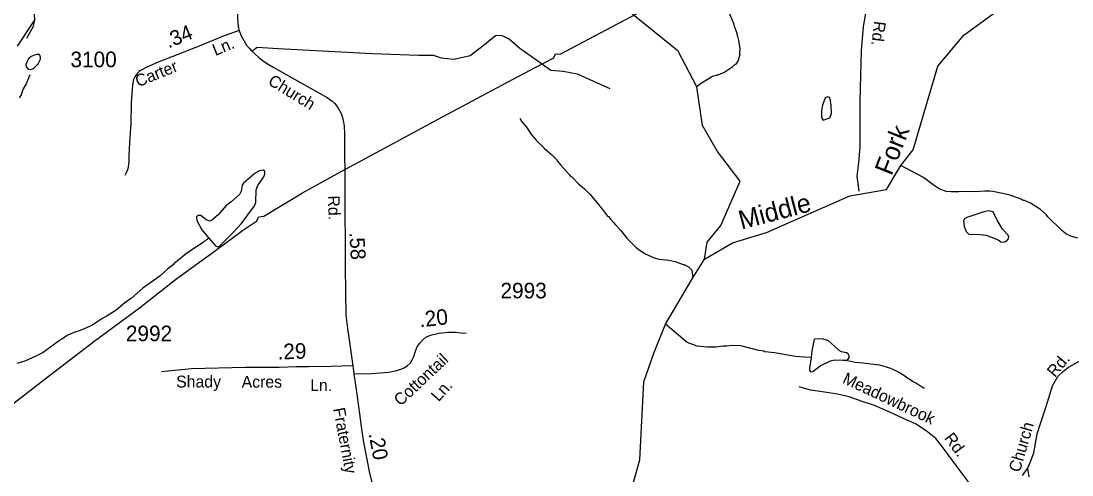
# Model space of a CAD drawing. Extents: x 1547597 to 1699558, y 810033 to 920809.
# Drawn here: x 1601176 to 1609618, y 826362 to 830007 of the extents above; entities that cross this region are included whole.
import ezdxf

# ---------------------------------------------------------------- set-up
doc = ezdxf.new("R2010")
doc.units = 0
for name, color, linetype in [('Exist Hydrographic Creek Single Shore', 7, 'Continuous'), ('Exist Hydrographic Misc Water Feature', 7, 'Continuous'), ('Exist Railroad Mainline', 7, 'Continuous'), ('Exist Road Non-System Type 51', 7, 'Continuous'), ('Exist Road Non-System Type 51 Label', 7, 'Continuous'), ('Exist Road Secondary Mileage Hundredths English Label', 7, 'Continuous'), ('Exist Road Secondary Type 41 Attributed', 7, 'Continuous'), ('Exist Road Secondary Type 51 Attributed', 7, 'Continuous'), ('Exist Road Secondary Type 51 Label', 7, 'Continuous'), ('Exist Road Secondary Type 51 Number Label', 7, 'Continuous'), ('Exist Utilities Electrical Transmission Line', 7, 'Continuous'), ('Old_Level_32', 7, 'Continuous')]:
    doc.layers.add(name, color=color, linetype=linetype)

msp = doc.modelspace()

# ---------------------------------------------------------------- linework, layer by layer
at = {"layer": 'Exist Hydrographic Creek Single Shore'}
for points in [[(1606665.7, 828095.8), (1606688.3, 828230.8), (1606797.7, 828365.1), (1606953, 828719.8), (1606769.8, 828959.3), (1606648.7, 829167.5), (1606603.6, 829478.1), (1606453.3, 829765.9), (1605994.7, 830136), (1605922.7, 830344.3), (1605835.7, 830723.6), (1605729.6, 830863.6), (1605432.6, 831145.4), (1605401.7, 831277.3), (1605418.7, 831910.5), (1605426.9, 832328.2), (1605421.8, 832526.9), (1605452.4, 832756.1), (1605533.8, 833138.2), (1605594.9, 833403.1), (1605650.9, 833545.8), (1605728.9, 833511.8)], [(1606665.7, 828095.8), (1606891.9, 828225.7), (1607162.7, 828310.2), (1607833.6, 828602.7), (1608128.8, 828653.6), (1608244.3, 828846.1), (1608341, 828973.5), (1608539.5, 829644), (1608748.2, 829893.6), (1609155.7, 830193.4), (1609592.7, 830463.6), (1609659.7, 830472.1)], [(1603082.6, 822996.2), (1603108.7, 823064.7), (1603193.7, 823138.4), (1603352.7, 823210.7), (1603619.7, 823248), (1603837.6, 823361.7), (1604132.7, 823615), (1604683.7, 824283.4), (1605131.6, 824737.2), (1605807.7, 825403), (1605977.7, 825691.7), (1605997.6, 825950.6), (1606146.6, 826482.6), (1606179.6, 827109), (1606257.7, 827340.4), (1606352.4, 827573.6), (1606571.3, 827945.5), (1606665.7, 828095.8)]]:
    msp.add_lwpolyline(points, dxfattribs=at)
at = {"layer": 'Exist Hydrographic Misc Water Feature'}
msp.add_line((1607801.8, 827282.1), (1607793, 827284.2), dxfattribs=at)
for points in [[(1606855.1, 830091.2), (1606901.5, 829982.7), (1606901.4, 829974.7), (1606924.6, 829910.3), (1606924.4, 829902.3), (1606932.2, 829886.2), (1606939.8, 829854.1), (1606950.8, 829786), (1606948.3, 829746), (1606950.2, 829738), (1606937.5, 829690.2), (1606917.1, 829660.5), (1606907.1, 829654.6), (1606884.8, 829632.9), (1606828.3, 829595.7), (1606772, 829572.5), (1606764, 829572.7), (1606729.9, 829561.1), (1606633.1, 829502.5), (1606603.6, 829478.1)], [(1601283.1, 829734), (1601257.9, 829721.3), (1601237.2, 829703.3), (1601221.6, 829676.5), (1601214.7, 829656.9), (1601216.4, 829639.2), (1601233.2, 829620.2), (1601248.8, 829617.3), (1601269.8, 829622.9), (1601282, 829630.9), (1601312.7, 829664.2), (1601332.6, 829701.2), (1601332, 829717.5), (1601327.8, 829731.5), (1601320.8, 829738.3), (1601304.4, 829738.6), (1601283.1, 829734)], [(1601247.2, 829573.6), (1601216.3, 829502), (1601193.8, 829462.3), (1601177.1, 829414.6), (1601160.8, 829390.8)], [(1607682.8, 829329.1), (1607676.5, 829382.2), (1607669.4, 829394.1), (1607654.8, 829397.5), (1607634.6, 829390.4), (1607613.9, 829331.7), (1607606.6, 829289.3), (1607605.2, 829247.7), (1607609.5, 829223.9), (1607619.4, 829211.5), (1607672.6, 829230), (1607685.8, 829263.3), (1607682.8, 829329.1)], [(1605182.3, 829226.8), (1605197.8, 829198.6), (1605235.2, 829154), (1605276.4, 829093.5), (1605313.7, 829049), (1605376.9, 828986.1), (1605440.1, 828933.2), (1605481.4, 828890.7), (1605483.4, 828884.7), (1605510.9, 828850.3), (1605581.8, 828773.3), (1605587.6, 828763.2), (1605599.5, 828755.1), (1605656.8, 828696.3), (1605702.2, 828659.7), (1605745.5, 828617.1), (1605828.2, 828517.9), (1605830.1, 828511.9), (1605847.9, 828493.7), (1605887.1, 828441.1), (1605895, 828437), (1605912.7, 828412.8), (1605936.3, 828390.5), (1605950.1, 828370.3), (1605993.4, 828323.7), (1606040.6, 828265), (1606113.6, 828192), (1606129.4, 828177.8), (1606188.8, 828139), (1606256.3, 828108.1), (1606300.1, 828095.5), (1606380, 828086.3), (1606429.8, 828075.7), (1606495.4, 828052.8), (1606503.4, 828052.7), (1606537.1, 828034.1), (1606564.7, 828005.8), (1606571.3, 827945.5)], [(1602684.2, 828264.8), (1602738.6, 828200.6), (1602753.3, 828194.8), (1602769.3, 828198), (1602876.7, 828306.4), (1602944.7, 828378.7), (1603052.4, 828523.6), (1603062.9, 828549.7), (1603065.2, 828652.4), (1603078.1, 828687.6), (1603125.6, 828756.7), (1603135, 828780.6), (1603134.1, 828802.3), (1603122.8, 828810.4), (1603091.9, 828802.8), (1603056.4, 828784.9), (1602964.2, 828704.9), (1602951.5, 828688), (1602944.1, 828640.1), (1602930.2, 828615.1), (1602862.2, 828552), (1602824.3, 828525), (1602759.6, 828451.5), (1602706.6, 828406.5), (1602689.4, 828401), (1602663.3, 828410.4), (1602619.2, 828446.3), (1602595.2, 828445.4), (1602586, 828435.2), (1602589.1, 828405.5), (1602628.2, 828330.9), (1602684.2, 828264.8)], [(1609664.5, 828264.5), (1609616.7, 828277.2), (1609576.9, 828293.7), (1609537.4, 828324.2), (1609422.9, 828435.8), (1609411.3, 828454), (1609363.8, 828492.6), (1609284.5, 828543.8), (1609236.9, 828566.4), (1609228.9, 828566.5), (1609197.1, 828583), (1609109.5, 828612.1), (1608982, 828637.9), (1608958, 828640.3), (1608918, 828640.8), (1608846, 828635.8), (1608742.1, 828637.3), (1608710.1, 828635.7), (1608646.1, 828634.6), (1608606.2, 828639.2), (1608550.5, 828660), (1608503, 828692.6), (1608423.8, 828751.7), (1608244.3, 828846.1)], [(1609017.9, 828408.1), (1608984, 828474.8), (1608944.3, 828483.4), (1608902.2, 828473.5), (1608772.8, 828428.6), (1608753.6, 828417.7), (1608747.4, 828402.3), (1608751.4, 828356.5), (1608768.7, 828317.3), (1608788.2, 828294.3), (1608879.6, 828294), (1608928.2, 828287.5), (1609023.5, 828249.6), (1609046.9, 828235.3), (1609070.4, 828231.4), (1609091.1, 828238.5), (1609104.5, 828254.6), (1609109.2, 828272.2), (1609104.9, 828287), (1609059, 828335.4), (1609017.9, 828408.1)], [(1602684.2, 828264.8), (1602670.4, 828252), (1602652.2, 828242.3), (1602638.1, 828228.5), (1602533.2, 828159.9), (1602490.8, 828128.6), (1602403.9, 828057.8), (1602397.8, 828049.9), (1602355.4, 828018.5), (1602292.7, 827961.4), (1602155.4, 827861.3), (1602064.3, 827782.6), (1602009.8, 827743.3), (1601939.2, 827686.3), (1601860.4, 827635.5), (1601834.3, 827621.8), (1601745.5, 827561.1), (1601651.1, 827522.4), (1601600.8, 827507.1), (1601546.6, 827481.9), (1601510.2, 827456.4), (1601484, 827442.8), (1601352.8, 827344.6), (1601296.4, 827315.4), (1601207.9, 827276.6), (1601141.7, 827257.6)], [(1607521.5, 827306.4), (1607468.7, 827309.3), (1607428.8, 827311.9), (1607396.8, 827312.4), (1607229.3, 827342.7), (1607149.5, 827351.8), (1607141.5, 827355.9), (1607101.6, 827360.4), (1606958.2, 827398.4), (1606886.3, 827401.5), (1606846.3, 827396), (1606812.3, 827396.5), (1606758.2, 827389.3), (1606686.2, 827388.2), (1606606.4, 827395.4), (1606526.9, 827424.5), (1606352.4, 827573.6)], [(1607801.8, 827282.1), (1607820.4, 827291.9), (1607829.2, 827306.2), (1607826.8, 827319), (1607819.5, 827334.4), (1607806.4, 827342.6), (1607765.9, 827351.3), (1607746.7, 827362.1), (1607711.3, 827395.9), (1607661, 827440), (1607618.9, 827451.4), (1607581.5, 827454.9), (1607547.6, 827453.8), (1607528.3, 827358.8), (1607521.5, 827306.4)], [(1607521.5, 827306.4), (1607510.3, 827220.2), (1607512, 827197.9), (1607518.6, 827191.1), (1607535.1, 827192.9), (1607594.2, 827237.9), (1607677.4, 827279.5), (1607712.4, 827287.3), (1607776.1, 827283.5), (1607793, 827284.2)], [(1608432.7, 827057.9), (1608424.7, 827060.1), (1608369.3, 827096.9), (1608337.5, 827113.3), (1608234.6, 827182.7), (1608163.1, 827217.7), (1608075.4, 827242.9), (1608043.6, 827247.4), (1607939.8, 827258.8), (1607907.8, 827261.3), (1607875.9, 827265.7), (1607851.9, 827270), (1607801.8, 827282.1)]]:
    msp.add_lwpolyline(points, dxfattribs=at)
at = {"layer": 'Exist Railroad Mainline'}
msp.add_lwpolyline([(1601147.7, 829804.9), (1601289.9, 830019.8)], dxfattribs=at)
at = {"layer": 'Exist Road Non-System Type 51'}
for points in [[(1601224.1, 829868.9), (1601275.6, 829964.9), (1601286.1, 830017.9), (1601283.1, 830057.6), (1601287.7, 830084.1), (1601304.3, 830117.3), (1601364.8, 830190.7), (1601452.6, 830288.3), (1601466.9, 830314.8), (1601483.6, 830368.5)], [(1607909.3, 828641.7), (1607893.3, 828761), (1607906.8, 828869.5), (1607917, 828994.9), (1607917, 829144.1), (1607917, 829361.1), (1607920.4, 829573.1), (1607927.1, 829766.3), (1607944.1, 829963), (1607971.2, 830112.2)], [(1603029.2, 829765.5), (1603072.3, 829797.1), (1603242.7, 829786), (1603998.2, 829745.2), (1604368.6, 829734.1), (1604487.1, 829734.1), (1604550.1, 829711.8), (1604653.8, 829700.7), (1604783.4, 829730.4), (1604898.2, 829819.3), (1604987.1, 829889.8), (1605031.5, 829893.5), (1605098.2, 829863.8), (1605183.4, 829789.7), (1605364.8, 829659.9), (1605431.5, 829611.8), (1605531.5, 829604.3), (1605642.6, 829582.1), (1605904.8, 829464)], [(1608867.3, 826193.5), (1608799.6, 826287.6), (1608687.6, 826438.9), (1608591.6, 826568.2), (1608524.7, 826655), (1608457.6, 826709.7), (1608366.4, 826768.8), (1608263.1, 826816.2), (1608153.8, 826867.6), (1608030.9, 826921.1), (1607933.2, 826952.3), (1607827.9, 826988.5), (1607734.3, 827010.8), (1607630.6, 827026.1), (1607517.1, 827043.6), (1607427.3, 827068.6)]]:
    msp.add_lwpolyline(points, dxfattribs=at)
at = {"layer": 'Exist Road Secondary Type 41 Attributed'}
msp.add_lwpolyline([(1603849.5, 827175.4), (1603992.9, 827175.6), (1604126.9, 827186.5), (1604184.4, 827197.3), (1604226.1, 827211.5), (1604254.4, 827223), (1604280.6, 827240.7), (1604304.2, 827263.2), (1604317.6, 827286.4), (1604330, 827313.9), (1604344.6, 827355.1), (1604358.3, 827390.3), (1604375.5, 827417.6), (1604402.6, 827448.5), (1604426.6, 827467.4), (1604464.4, 827485), (1604532.3, 827501.3), (1604609.1, 827509.9), (1604662, 827509.1), (1604711.8, 827502.2), (1604751.7, 827500.5)], dxfattribs=at)
at = {"layer": 'Exist Road Secondary Type 51 Attributed'}
msp.add_line((1603840.4, 827237.6), (1603849.5, 827175.4), dxfattribs=at)
for points in [[(1602956.2, 831234.2), (1602934.8, 831172.4), (1602930.5, 831124.9), (1602929.6, 830957.4), (1602928.3, 830880.6), (1602924.9, 830667.1), (1602923.2, 830527.1), (1602920.2, 830363.1), (1602916.7, 830204.2), (1602914.1, 830097.7), (1602914.1, 830029.4), (1602916.3, 829998.5), (1602920.2, 829964.2), (1602928.3, 829931.5)], [(1602928.3, 829931.5), (1602808.5, 829889), (1602593.4, 829799), (1602276.9, 829677.5), (1602187.5, 829636.9), (1602142.4, 829613.3), (1602126.1, 829602.6), (1602115.4, 829591.8), (1602102.5, 829576.8), (1602089.6, 829557.5), (1602079.8, 829536.9), (1602072, 829493.1), (1602061.5, 829350.3), (1602057.8, 829184.1), (1602048.4, 829032.5), (1602042.4, 828922.4), (1602042.6, 828872.8), (1602032.9, 828821.2), (1602020.9, 828787.7), (1602010.6, 828766.7)], [(1602928.3, 829931.5), (1602942.5, 829893.3), (1602988, 829812.3), (1603008.2, 829788.7), (1603028, 829766.4), (1603085.5, 829713.8), (1603124.1, 829684.2), (1603161.9, 829659.3), (1603205.7, 829633.1), (1603329, 829565.4), (1603502.5, 829467.9), (1603635.4, 829392), (1603671.7, 829366.2), (1603697.4, 829343.4), (1603721.1, 829311.6), (1603745.1, 829270.6), (1603755.8, 829242.3), (1603764.4, 829207.5), (1603770.9, 829165.8), (1603775.2, 829102.1), (1603775.2, 829022), (1603775.6, 828934.6), (1603777.7, 828798.9), (1603777.7, 828697.1), (1603776.9, 828578.6), (1603776.5, 828414.5), (1603779, 828285.3), (1603778.6, 828170.6), (1603780.8, 828025.9), (1603781.6, 827836.9), (1603786.3, 827646), (1603797.9, 827538.3), (1603808.2, 827465.7), (1603840.4, 827237.6)], [(1609259.1, 826415.2), (1609281, 826461.7), (1609310.6, 826541), (1609337.1, 826692.4), (1609367.1, 826782.2), (1609410.6, 826912.8), (1609462.3, 827078.9), (1609503.1, 827152.4), (1609548.5, 827195.4), (1609589.3, 827228), (1609698.1, 827287.9)], [(1603840.4, 827237.6), (1603666.2, 827234), (1603485.6, 827231.4), (1603387.6, 827231.4), (1603248.3, 827226.3), (1602977.5, 827226.3), (1602546.5, 827213.2), (1602305.6, 827191.4)], [(1603849.5, 827175.4), (1603870.3, 827028.9), (1603894.8, 826852.3), (1603913.8, 826711.1), (1603928.3, 826626.8), (1603973.6, 826389.6), (1604016.9, 826205.7), (1604065, 826012.5)], [(1609220.3, 826357.8), (1609259.1, 826415.2)], [(1609259.1, 826415.2), (1609271.7, 826346)]]:
    msp.add_lwpolyline(points, dxfattribs=at)
at = {"layer": 'Exist Utilities Electrical Transmission Line'}
msp.add_lwpolyline([(1600988.2, 826839.2), (1601358.3, 827127.3), (1601772.9, 827442.9), (1602126.8, 827705.3), (1602416, 827932.7), (1602737.5, 828165.5), (1602955.6, 828324.2), (1603068.8, 828400.3), (1603085.3, 828436), (1603127.5, 828441.4), (1603436, 828626.6), (1603746.4, 828797.6), (1604131.2, 829005.5), (1604526.4, 829219.5), (1604957.5, 829448.6), (1605306, 829633.3), (1605455.3, 829710.9), (1605469.7, 829744.6), (1605507.5, 829742.1), (1605920.5, 829959.6), (1606345.7, 830184.9)], dxfattribs=at)

# ---------------------------------------------------------------- texts
at = {"layer": 'Exist Road Non-System Type 51 Label'}
for s, rotation, p in [('Rd.', 263.0443, (1608029, 830010)), ('Meadowbrook', 334.77973, (1607767, 827104.2)), ('Rd.', 306.61816, (1608586.7, 826657.3))]:
    msp.add_text(s, height=95, rotation=rotation, dxfattribs=at).set_placement(p)
at = {"layer": 'Exist Road Secondary Mileage Hundredths English Label'}
for s, height, rotation, p in [('.34', 120, 22.13233, (1602360.5, 829786.4)), ('.58', 120, 273.24674, (1603813.4, 828309.2)), ('.20', 125, 6.37532, (1604380.4, 827547.1)), ('.29', 125, 2.12224, (1603238.7, 827288.5)), ('.20', 120, 280.75243, (1603967.6, 826692.8))]:
    msp.add_text(s, height=height, rotation=rotation, dxfattribs=at).set_placement(p)
at = {"layer": 'Exist Road Secondary Type 51 Label'}
for s, rotation, p in [('Ln.', 21.9732, (1602736.6, 829726)), ('Carter', 22.13234, (1602117.5, 829474.8)), ('Church', 328.3278, (1603152.9, 829502.9)), ('Rd.', 271.96586, (1603640, 828604.8)), ('Cottontail', 43.09266, (1604224.9, 826910.9)), ('Rd.', 50.17338, (1609480.4, 827140)), ('Ln.', 48.26371, (1604530.4, 826945)), ('Fraternity', 280.75243, (1603682.6, 826893.9)), ('Church', 73.70367, (1609198.5, 826378))]:
    msp.add_text(s, height=95, rotation=rotation, dxfattribs=at).set_placement(p)
for s, p in [('Shady', (1602422.2, 827064.7)), ('Acres', (1602948.1, 827063)), ('Ln.', (1603499, 827035.8))]:
    msp.add_text(s, height=95, dxfattribs=at).set_placement(p)
at = {"layer": 'Exist Road Secondary Type 51 Number Label'}
for s, p in [('3100', (1601573, 829636.1)), ('2993', (1605027.3, 827780.2)), ('2992', (1602018.1, 827436.1))]:
    msp.add_text(s, height=125, dxfattribs=at).set_placement(p)
at = {"layer": 'Old_Level_32'}
for s, rotation, p in [('Fork', 68.39448, (1608167.6, 828759.1)), ('Middle', 14.77613, (1606962.4, 828332))]:
    msp.add_text(s, height=150, rotation=rotation, dxfattribs=at).set_placement(p)

doc.saveas('drawing.dxf')
